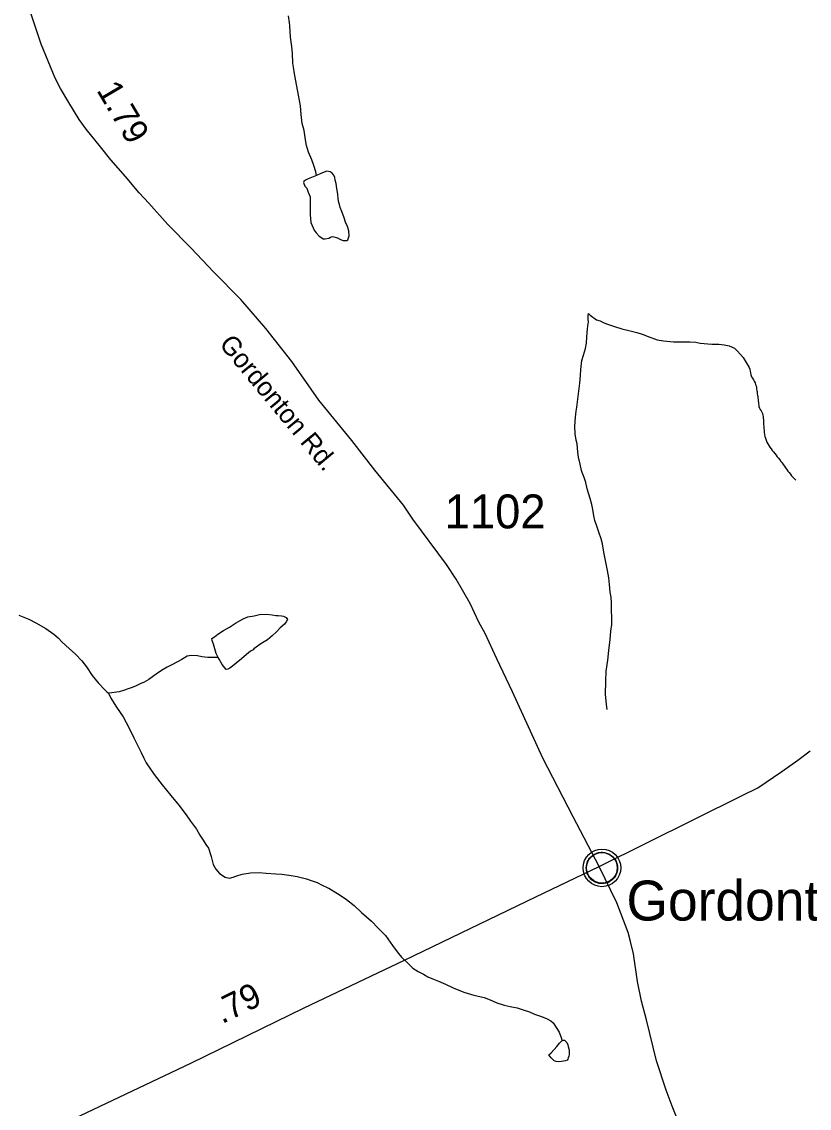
# Model space of a CAD drawing. Extents: x 1950930 to 2061844, y 904556 to 1017002.
# Drawn here: x 1959598 to 1963545, y 919951 to 925393 of the extents above; entities that cross this region are included whole.
import ezdxf

# ---------------------------------------------------------------- set-up
doc = ezdxf.new("R2010")
doc.units = 0
for name, color, linetype in [('Exist Civil Demographics Community CELL', 7, 'Continuous'), ('Exist Civil Demographics Community Label', 7, 'Continuous'), ('Exist Hydrographic Creek Single Shore', 7, 'Continuous'), ('Exist Hydrographic Misc Water Feature', 7, 'Continuous'), ('Exist Road Primary NC Attributed', 7, 'Continuous'), ('Exist Road Primary NC Mileage Hundredths English Label', 7, 'Continuous'), ('Exist Road Primary US Structure Standard Bridge CELL', 7, 'Continuous'), ('Exist Road Secondary Type 51 Attributed', 7, 'Continuous'), ('Exist Road Secondary Type 51 Label', 7, 'Continuous'), ('Exist Road Secondary Type 51 Number Label', 7, 'Continuous')]:
    doc.layers.add(name, color=color, linetype=linetype)

msp = doc.modelspace()

# ---------------------------------------------------------------- linework, layer by layer
at = {"layer": 'Exist Civil Demographics Community CELL'}
msp.add_lwpolyline([(1962428.8, 921167.4), (1962429.7, 921173), (1962431.5, 921179.5), (1962434.4, 921186.7), (1962437.4, 921192.5), (1962440.7, 921198.2), (1962444.5, 921203.3), (1962448.4, 921207.7), (1962453, 921212.3), (1962458.6, 921216.9), (1962464, 921220.6), (1962468.9, 921223.4), (1962473.9, 921225.9), (1962479.4, 921228.2), (1962485, 921230), (1962489.3, 921231.1), (1962494.2, 921231.9), (1962498.3, 921232.6), (1962504.7, 921232.9), (1962509.1, 921232.8), (1962514.8, 921232.5), (1962519.7, 921231.8), (1962524.6, 921230.8), (1962529.6, 921229.4), (1962534.8, 921227.4), (1962541.4, 921224.5), (1962547.7, 921221), (1962552.7, 921217.5), (1962557.9, 921213.5), (1962561.2, 921210.3), (1962565.3, 921205.9), (1962569.2, 921201.2), (1962572.3, 921196.7), (1962575.4, 921191.6), (1962577.9, 921186.5), (1962579.9, 921181.5), (1962581.5, 921176.5), (1962582.7, 921171.9), (1962583.8, 921165.8), (1962584.5, 921161.1), (1962584.7, 921155.1), (1962584.5, 921149.3), (1962584, 921143.6), (1962583, 921138.2), (1962581.4, 921132), (1962579.5, 921126.2), (1962577.2, 921121.1), (1962574, 921115.1), (1962570.8, 921109.8), (1962567.3, 921105.1), (1962563.1, 921100.3), (1962557.8, 921095.4), (1962552.8, 921091.3), (1962547.8, 921087.8), (1962543.4, 921085.3), (1962536.6, 921082.1), (1962529.5, 921079.4), (1962523.5, 921077.9), (1962516.9, 921076.6), (1962512.5, 921076.1), (1962508, 921075.9), (1962502.4, 921075.9), (1962498.2, 921076.3), (1962492.5, 921077), (1962486.6, 921078.3), (1962482, 921079.6), (1962476.8, 921081.5), (1962472.2, 921083.5), (1962468.3, 921085.7), (1962461.5, 921089.8), (1962455.9, 921094.1), (1962451, 921098.6), (1962446.6, 921103.4), (1962443.4, 921107.4), (1962440.4, 921111.6), (1962436.3, 921118.6), (1962434.6, 921122.2), (1962432.9, 921126.2), (1962430.3, 921134.4), (1962428.8, 921141.4), (1962428.1, 921146.6), (1962427.7, 921152.9), (1962427.7, 921157.6), (1962428.2, 921164.1)], close=True, dxfattribs=at)
for centre, radius in [((1962506.4, 921155), 94.3), ((1962506.1, 921155.2), 76.7)]:
    msp.add_circle(centre, radius, dxfattribs=at)
at = {"layer": 'Exist Hydrographic Creek Single Shore'}
for points in [[(1959583.3, 922420), (1959633.3, 922399.9), (1959669.4, 922381.9), (1959719.3, 922353.8), (1959759.2, 922325.7), (1959781.2, 922307.7), (1959801.1, 922285.7), (1959835.1, 922253.6), (1959866.9, 922225.5), (1959898.9, 922191.4), (1959923.1, 922161.5), (1959950.8, 922119.3), (1959980.9, 922081.3), (1960012.7, 922049.2), (1960024.8, 922037.2), (1960032.8, 922029.2)], [(1960032.8, 922029.2), (1960044.7, 922005.2), (1960072.6, 921959.1), (1960106.4, 921911.1), (1960136.3, 921855), (1960160.3, 921806.9), (1960196.2, 921732.9), (1960210.2, 921704.8), (1960222, 921680.8), (1960262, 921622.7), (1960301.8, 921570.6), (1960345.7, 921516.6), (1960385.7, 921468.5), (1960421.6, 921420.3), (1960443.5, 921388.3), (1960473.4, 921348.3), (1960491.3, 921318.2), (1960507.3, 921294.2), (1960521.4, 921272.1), (1960533.3, 921254.1), (1960547.1, 921212.1), (1960557.1, 921172.1), (1960571, 921148), (1960589.1, 921126), (1960617, 921108), (1960638.9, 921103.9), (1960657, 921107.9), (1960670.9, 921113.8), (1960702.9, 921123.8), (1960744.9, 921129.7), (1960787.2, 921131.7), (1960823.1, 921127.6), (1960871, 921125.4), (1960901.2, 921123.4), (1960949, 921117.3), (1960978.9, 921111.3), (1961025, 921099.2), (1961049, 921091.2), (1961079, 921081.1), (1961103, 921069), (1961132.9, 921055), (1961137, 921052.9), (1961194.8, 921018.8), (1961225, 920996.8), (1961264.7, 920966.7), (1961300.8, 920930.6), (1961350.7, 920888.5), (1961384.7, 920852.5), (1961420.6, 920816.4), (1961456.5, 920766.4), (1961480.5, 920734.3), (1961502.2, 920708.3), (1961534.2, 920676.2), (1961558.2, 920652.2), (1961584.2, 920636.1), (1961612.1, 920622), (1961634, 920609.9), (1961662.1, 920597.9), (1961686.1, 920587.9), (1961722, 920571.8), (1961759.9, 920553.7), (1961814.1, 920531.7), (1961864.1, 920517.6), (1961916, 920505.4), (1961945.9, 920493.4), (1961980, 920479.3), (1962015.8, 920467.2), (1962046, 920461.2), (1962081.9, 920453.1), (1962115.9, 920443), (1962143.8, 920433), (1962167.8, 920422.9), (1962197.9, 920412.9), (1962227.7, 920400.8), (1962249.8, 920388.8), (1962261.7, 920378.7), (1962279.7, 920350.7), (1962291.6, 920332.7), (1962303.7, 920300.6), (1962305.6, 920288.6)]]:
    msp.add_lwpolyline(points, dxfattribs=at)
at = {"layer": 'Exist Hydrographic Misc Water Feature'}
for points in [[(1961075.7, 924623.5), (1961071.8, 924641.6), (1961061.9, 924673.6), (1961051.9, 924701.5), (1961035.9, 924739.6), (1961026.1, 924773.6), (1961020.1, 924801.6), (1961014.2, 924847.6), (1961004.3, 924883.6), (1960998.4, 924927.7), (1960994.5, 924971.7), (1960984.6, 925025.7), (1960976.6, 925069.8), (1960964.7, 925131.7), (1960960.6, 925165.8), (1960957, 925185.8), (1960954.9, 925233.9), (1960951, 925269.8), (1960945.1, 925315.9), (1960943, 925343.9), (1960941.2, 925371.9), (1960939.3, 925389.9), (1960935.2, 925421.9)], [(1961075.7, 924623.5), (1961049.6, 924613.6), (1961033.6, 924605.6), (1961019.7, 924599.6), (1961011.7, 924593.7), (1961009.7, 924587.6), (1961017.6, 924569.7), (1961027.7, 924559.5), (1961033.6, 924539.6), (1961043.7, 924515.6), (1961043.5, 924487.6), (1961043.5, 924451.6), (1961043.3, 924425.5), (1961047.4, 924387.5), (1961063.2, 924349.5), (1961073.2, 924335.5), (1961089.2, 924319.4), (1961097.2, 924313.5), (1961109.1, 924305.4), (1961119.2, 924305.4), (1961137.2, 924309.3), (1961145.2, 924313.3), (1961155.2, 924317.3), (1961181.3, 924311.2), (1961195, 924303.2), (1961209.2, 924297.3), (1961217.2, 924297.2), (1961227.2, 924297.2), (1961233.2, 924301.2), (1961239.3, 924321.2), (1961237.3, 924345.2), (1961231.3, 924367.2), (1961221.3, 924389.2), (1961213.3, 924411.2), (1961201.6, 924443.3), (1961193.6, 924463.3), (1961191.5, 924477.3), (1961187.4, 924487.3), (1961183.5, 924505.3), (1961181.7, 924529.3), (1961177.6, 924557.3), (1961173.7, 924583.3), (1961169.8, 924599.3), (1961167.7, 924613.4), (1961161.8, 924625.4), (1961153.8, 924635.3), (1961144, 924641.4), (1961127.8, 924645.4), (1961097.8, 924633.5), (1961075.7, 924623.5)], [(1962532.8, 921948.4), (1962528.9, 921972.4), (1962524.8, 922024.5), (1962525, 922090.5), (1962527, 922140.4), (1962535.2, 922194.5), (1962541.4, 922244.4), (1962547.5, 922298.4), (1962551.4, 922340.5), (1962555.5, 922374.4), (1962555.5, 922410.4), (1962553.7, 922442.4), (1962553.7, 922482.5), (1962551.8, 922510.5), (1962548, 922536.5), (1962544.1, 922574.4), (1962540, 922608.5), (1962534.2, 922644.5), (1962524.2, 922694.6), (1962516.2, 922736.5), (1962508.4, 922778.6), (1962502.4, 922802.6), (1962490.5, 922836.6), (1962480.5, 922866.6), (1962470.6, 922894.7), (1962464.7, 922918.7), (1962460.8, 922950.7), (1962454.7, 922974.7), (1962446.7, 923004.6), (1962432.9, 923052.7), (1962424.9, 923084.7), (1962416.9, 923110.9), (1962407.1, 923134.8), (1962403.2, 923144.8), (1962397, 923176.8), (1962389.2, 923212.9), (1962385.3, 923236.9), (1962381.5, 923278.9), (1962377.3, 923296.8), (1962371.4, 923328.9), (1962369.6, 923367), (1962373.7, 923412.9), (1962377.6, 923442.9), (1962379.6, 923462.9), (1962385.8, 923502.9), (1962389.9, 923542.9), (1962395.8, 923582.9), (1962398.1, 923620.9), (1962399.9, 923650.9), (1962406.1, 923696.9), (1962414.3, 923722.9), (1962424.3, 923756.9), (1962428.2, 923782.8), (1962430.5, 923812.8), (1962432.3, 923836.8), (1962434.4, 923854.9), (1962436.4, 923880.8), (1962438.5, 923888.8), (1962436.4, 923902.9), (1962436.6, 923924.8), (1962438.7, 923930.9)], [(1962438.7, 923930.9), (1962446.7, 923922.9), (1962478.4, 923900.8), (1962496.5, 923894.7), (1962512.5, 923886.7), (1962534.4, 923878.7), (1962568.5, 923866.6), (1962606.6, 923854.6), (1962640.4, 923846.5), (1962680.4, 923836.4), (1962708.3, 923828.3), (1962738.4, 923816.2), (1962782.3, 923800.1), (1962814.3, 923794.1), (1962864.3, 923790), (1962898.4, 923790), (1962924.4, 923789.9), (1962946.4, 923789.9), (1962976.3, 923787.8), (1962998.5, 923783.7), (1963056.5, 923777.7), (1963092.4, 923777.6), (1963118.4, 923775.5), (1963144.4, 923769.5), (1963170.3, 923757.4), (1963186.3, 923743.4), (1963214.2, 923711.3), (1963234.1, 923677.3), (1963238.4, 923669.9), (1963243.7, 923661.6), (1963247.6, 923652.7), (1963249.4, 923643.2), (1963250.5, 923633.7), (1963252.3, 923624.4), (1963255.8, 923615.3), (1963260.5, 923607.8), (1963265.4, 923599.8), (1963269.9, 923592), (1963273.8, 923584.3), (1963276.5, 923576), (1963278.6, 923568.6), (1963280.2, 923560.5), (1963281.6, 923552.7), (1963282.7, 923545.2), (1963283.9, 923537.6), (1963284.9, 923529.7), (1963285.9, 923522.4), (1963286.8, 923515.1), (1963287.8, 923508), (1963289, 923501), (1963289.8, 923493.9), (1963290.4, 923486.3), (1963291.1, 923479.2), (1963292.1, 923472.2), (1963293.3, 923465.1), (1963295.2, 923457.8), (1963298.9, 923451), (1963303.6, 923444.3), (1963308.3, 923437.4), (1963311.4, 923430.5), (1963312.6, 923422.9), (1963313.8, 923415.3), (1963314.8, 923407.6), (1963315.5, 923399.8), (1963315.7, 923392), (1963316.1, 923383.6), (1963316.5, 923375.7), (1963317.1, 923366.2), (1963317.7, 923356.3), (1963318.5, 923345.6), (1963319.4, 923335.8), (1963320.6, 923325.8), (1963322.8, 923316), (1963325.7, 923307), (1963329.2, 923297), (1963333.1, 923287.9), (1963337.6, 923278.8), (1963342.7, 923270.5), (1963348.1, 923262.2), (1963353.8, 923253.9), (1963360, 923246.3), (1963366.1, 923238), (1963372.5, 923230.5), (1963378.8, 923222.9), (1963385.2, 923214.6), (1963391.5, 923207.1), (1963397.5, 923198.8), (1963403.4, 923191.2), (1963409.4, 923182.9), (1963415.1, 923174.6), (1963420.9, 923166.3), (1963426.8, 923158.8), (1963432.5, 923150.4), (1963438.3, 923142.1), (1963444.2, 923134.6), (1963450.6, 923126.3), (1963456.9, 923118.7), (1963463.7, 923111.3), (1963470.5, 923103.8), (1963477.5, 923096.2)], [(1960583.1, 922208.2), (1960573.1, 922228.2), (1960565.3, 922252.2), (1960559.2, 922276.2), (1960553.2, 922294.2), (1960551.2, 922304.3), (1960563.5, 922312.2), (1960581.3, 922326.2), (1960609.4, 922344.2), (1960639.3, 922360.1), (1960669.3, 922380), (1960707.4, 922402), (1960731.4, 922411.9), (1960763.6, 922417.8), (1960789.4, 922423.8), (1960825.5, 922425.7), (1960853.4, 922421.7), (1960871.4, 922419.6), (1960883.5, 922419.6), (1960899.5, 922417.6), (1960909.6, 922415.6), (1960923.5, 922409.6), (1960929.5, 922399.5), (1960923.5, 922387.5), (1960915.5, 922375.5), (1960893.4, 922357.6), (1960875.3, 922337.6), (1960853.4, 922317.6), (1960829.2, 922297.7), (1960805.2, 922281.7), (1960791.3, 922273.7), (1960773.2, 922259.8), (1960761.3, 922251.8), (1960757.2, 922247.8), (1960745.1, 922239.8), (1960725, 922223.9), (1960699.2, 922202), (1960673, 922180), (1960654.9, 922166), (1960641, 922156), (1960630.9, 922150.1), (1960622.9, 922148), (1960603, 922174.2), (1960587, 922200.1), (1960583.1, 922208.2)], [(1960583.1, 922208.2), (1960553.2, 922208.2), (1960531.1, 922208.2), (1960501.1, 922212.3), (1960479.2, 922216.4), (1960447.2, 922218.5), (1960427.1, 922214.5), (1960401.1, 922198.5), (1960378.9, 922186.6), (1960351, 922172.5), (1960327, 922160.6), (1960306.9, 922148.6), (1960282.9, 922132.8), (1960260.8, 922116.8), (1960234.8, 922098.8), (1960210.8, 922084.9), (1960190.9, 922076.9), (1960170.8, 922066.9), (1960150.7, 922058.9), (1960130.8, 922050.9), (1960108.7, 922043), (1960086.7, 922037.1), (1960072.8, 922035.1), (1960048.8, 922031.1), (1960032.8, 922029.2)], [(1962305.6, 920288.6), (1962311.7, 920292.6), (1962317.7, 920292.6), (1962321.6, 920288.6), (1962329.6, 920280.6), (1962335.5, 920268.6), (1962337.6, 920260.6), (1962339.4, 920248.6), (1962341.5, 920240.6), (1962341.5, 920228.6), (1962341.5, 920218.6), (1962339.4, 920212.6), (1962337.4, 920202.6), (1962335.3, 920196.5), (1962331.4, 920192.5), (1962323.4, 920188.6), (1962303.3, 920184.7), (1962287.3, 920182.6), (1962277.5, 920184.8), (1962267.4, 920188.8), (1962251.4, 920202.8), (1962243.5, 920212.7), (1962239.6, 920218.8), (1962251.4, 920228.7), (1962279.5, 920260.7), (1962293.7, 920276.6), (1962305.6, 920288.6)]]:
    msp.add_lwpolyline(points, dxfattribs=at)
at = {"layer": 'Exist Road Primary NC Attributed'}
for points in [[(1962491.9, 921161.1), (1963209.4, 921516.7), (1963286.9, 921556.2), (1963408.3, 921638.2), (1963487.3, 921694.5), (1963549.5, 921741.6)], [(1958763.3, 919293.8), (1958801.5, 919327), (1958843.8, 919365.3), (1958890.2, 919399.5), (1958939.5, 919437.8), (1959048.3, 919504.3), (1959169.7, 919566.7), (1959305.7, 919630.2), (1959582.6, 919764.2), (1959794.1, 919867.9), (1960445.3, 920177.1), (1961013.4, 920453.1), (1961515.7, 920692.3), (1962174.2, 921009.1), (1962491.9, 921161.1)]]:
    msp.add_lwpolyline(points, dxfattribs=at)
at = {"layer": 'Exist Road Secondary Type 51 Attributed'}
for points in [[(1962491.9, 921161.1), (1962361.3, 921411.3), (1962209.4, 921704.6), (1962057.7, 922037.2), (1961978.6, 922201.7), (1961921.4, 922328.1), (1961889.8, 922386.2), (1961846.3, 922478.5), (1961775.2, 922600.8), (1961727.5, 922675), (1961558.9, 922902), (1961511.4, 922972.4), (1961368.3, 923147.2), (1961253.3, 923295.8), (1961087.4, 923497.7), (1961049, 923552.9), (1960952.3, 923691.5), (1960821.3, 923856.2), (1960696.4, 924001.5), (1960558.5, 924139.9), (1960447.1, 924258.4), (1960329.9, 924377.1), (1960234.5, 924483.6), (1960186.7, 924535.9), (1960117.4, 924618.2), (1960043.9, 924700.9), (1959992.3, 924767.1), (1959920.8, 924855.5), (1959885, 924903.6), (1959833.5, 924987.8), (1959792, 925058.1), (1959766.2, 925110.2), (1959695.3, 925280.6), (1959640.3, 925446.9)], [(1962934.2, 919769.9), (1962857.8, 919960.9), (1962828.1, 920041.6), (1962779.1, 920188.7), (1962729, 920394.4), (1962704.9, 920486.9), (1962684.9, 920585.4), (1962663.8, 920723.8), (1962649.1, 920786.2), (1962638, 920830.4), (1962581, 920979.6), (1962491.9, 921161.1)]]:
    msp.add_lwpolyline(points, dxfattribs=at)

# ---------------------------------------------------------------- texts
at = {"layer": 'Exist Civil Demographics Community Label'}
msp.add_text('Gordonton', height=200, dxfattribs=at).set_placement((1962629, 920891.2))
at = {"layer": 'Exist Road Primary NC Mileage Hundredths English Label'}
msp.add_text('.79', height=125, rotation=26.1349, dxfattribs=at).set_placement((1960602, 920371.6))
at = {"layer": 'Exist Road Primary US Structure Standard Bridge CELL'}
msp.add_text('1.79', height=125, rotation=300.5554, dxfattribs=at).set_placement((1959970.4, 925050.5))
at = {"layer": 'Exist Road Secondary Type 51 Label'}
msp.add_text('Gordonton Rd.', height=95, rotation=309.6319, dxfattribs=at).set_placement((1960583.8, 923776.4))
at = {"layer": 'Exist Road Secondary Type 51 Number Label'}
msp.add_text('1102', height=170, dxfattribs=at).set_placement((1961717.8, 922855.3))

doc.saveas('drawing.dxf')
